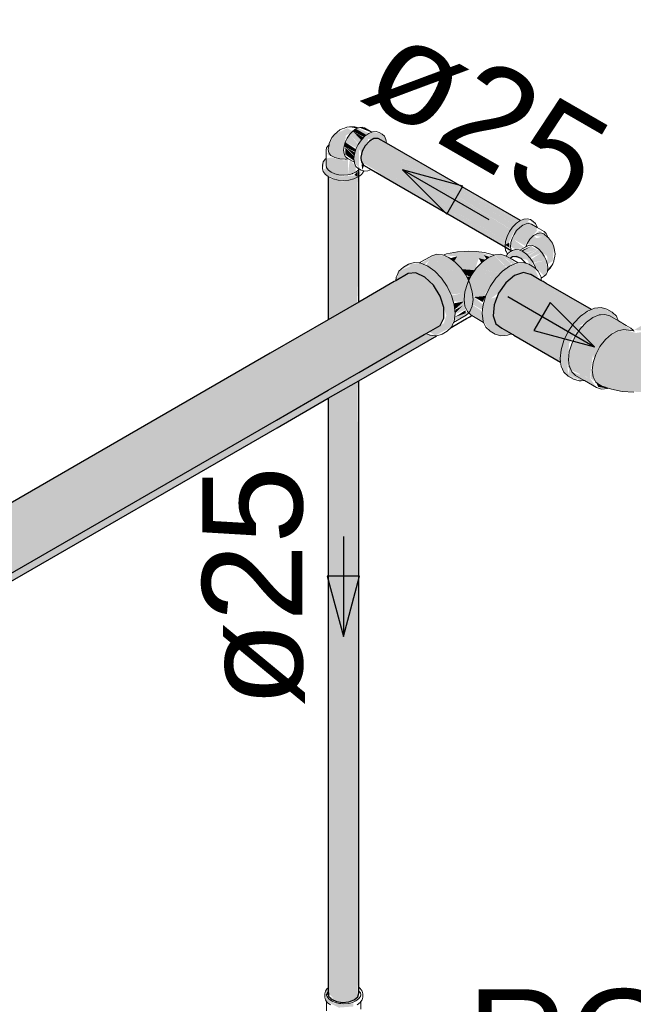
# Model space of a CAD drawing. Header units: millimetres. Extents: x 567 to 934, y -1 to 364.
# Tile 811 of 1056: x 775.92 to 777.14, y 133.55 to 135.51. Entities that reach past the tile are written whole.
import ezdxf

# ---------------------------------------------------------------- set-up
doc = ezdxf.new("R2010")
doc.units = ezdxf.units.MM
doc.header["$MEASUREMENT"] = 0
doc.linetypes.add('NULL', pattern=[0])
for name, color, linetype, lineweight in [('AF-Condutos', 140, 'Continuous', 25), ('AF-Conexões', 152, 'Continuous', 18), ('AF-Registro', 253, 'Continuous', 18), ('AF-Sentido conduto', 140, 'Continuous', 30), ('AF-Textos conduto', 7, 'Continuous', 9), ('Textos', 7, 'Continuous', 9)]:
    doc.layers.add(name, color=color, linetype=linetype, lineweight=lineweight)
doc.styles.add('Arial', font='arial.ttf')

msp = doc.modelspace()

# ---------------------------------------------------------------- hatches: boundary and pattern name
at = {"layer": 'AF-Condutos', "linetype": 'Continuous'}
for points in [[(776.6481, 135.2665), (776.9156, 135.1124), (776.6315, 135.2764), (776.6143, 135.2707), (776.6, 135.2505), (776.5982, 135.2292), (776.6364, 135.2067), (776.894, 135.0584), (776.6558, 135.2034), (776.8864, 135.0721), (776.8965, 135.094), (776.6504, 135.2481), (776.9041, 135.1034), (776.9042, 135.1035), (776.6489, 135.2602), (776.9113, 135.1096)], [(776.9153, 135.1126), (776.6481, 135.2665), (776.9105, 135.1103)], [(776.6489, 135.2602), (776.9035, 135.104), (776.9113, 135.1096)], [(776.6504, 135.2481), (776.8959, 135.0947), (776.9041, 135.1034)], [(776.591, 135.199), (776.5911, 135.21), (776.5841, 135.2039)], [(776.6175, 135.2143), (776.8985, 135.052), (776.6364, 135.2067)], [(776.5323, 134.9143), (776.5387, 134.918), (776.5387, 135.1951), (776.5329, 135.1995), (776.5323, 135.1832)], [(776.5918, 134.9974), (776.591, 135.199), (776.5609, 135.1902), (776.5387, 135.1969), (776.5387, 134.918), (776.59, 134.9476)], [(776.5928, 134.9975), (776.593, 135.1843), (776.5911, 135.199)], [(776.8851, 135.06), (776.8849, 135.0637), (776.6364, 135.2067)], [(776.8866, 135.0719), (776.6558, 135.2034), (776.8844, 135.0643)], [(776.8855, 135.0637), (776.894, 135.0584), (776.8931, 135.0682)], [(776.8781, 135.0226), (776.8165, 134.9808), (776.9038, 135.0319)], [(776.6916, 135.0063), (773.9192, 133.4056), (773.9309, 133.4067), (773.9482, 133.4009), (773.9655, 133.3866), (773.9798, 133.3663), (773.9887, 133.3435), (773.9905, 133.3221), (773.9832, 133.3021), (776.7556, 134.9028), (776.7629, 134.9176), (776.7629, 134.9384), (776.757, 134.9573), (776.7422, 134.9832), (776.7251, 134.9995), (776.7072, 135.0077)], [(776.9363, 135.0045), (776.9218, 135.0083), (776.9042, 135.0024), (776.8866, 134.9879), (776.872, 134.9673), (776.863, 134.9441), (777.0001, 134.8649), (777.0216, 134.9061), (777.0406, 134.9248), (776.9586, 134.9824), (777.052, 134.9324), (777.057, 134.9346)], [(777.0514, 134.9327), (776.9589, 134.9822), (777.0381, 134.9265)], [(776.8787, 134.8973), (776.996, 134.8296), (777.0001, 134.8649), (776.863, 134.9441), (776.8611, 134.9223), (776.8667, 134.9058)], [(776.7485, 134.8823), (776.7274, 134.8865), (776.6038, 134.8152), (776.7071, 134.8862), (776.5972, 134.8113), (775.3708, 134.1033), (775.3633, 134.1068), (774.8595, 133.814), (774.8591, 133.814), (775.3627, 134.107), (775.3624, 134.1072), (774.8586, 133.8141), (774.8583, 133.8142), (773.8396, 133.2221), (774.0037, 133.3167), (773.9723, 133.2954), (773.8406, 133.219), (773.837, 133.2012), (776.43, 134.6984)], [(776.5329, 133.5638), (776.5486, 133.5526), (776.5735, 133.5519), (776.5911, 133.562), (776.5911, 134.3006), (776.5904, 134.7909), (776.5329, 134.7577)], [(776.5911, 133.562), (776.592, 134.3024), (776.5917, 134.7917), (776.5905, 134.791), (776.5911, 134.3006)], [(776.5931, 133.5693), (776.5931, 134.3046), (776.5929, 134.7923), (776.5919, 134.7918), (776.592, 134.3024), (776.5911, 133.5858)], [(776.5329, 133.5638), (776.5328, 134.7577), (776.5323, 134.7574), (776.5322, 133.5711)]]:
    msp.add_hatch(color=151, dxfattribs=at).paths.add_polyline_path(points)
at = {"layer": 'AF-Conexões', "linetype": 'Continuous'}
for points in [[(776.5338, 135.2637), (776.5331, 135.2478), (776.5453, 135.2379), (776.5656, 135.2347), (776.5635, 135.2441), (776.5672, 135.2819), (776.5811, 135.2907), (776.5702, 135.2965), (776.5443, 135.2844)], [(776.5978, 135.2727), (776.5811, 135.2907), (776.5751, 135.2845), (776.5928, 135.2653)], [(776.6036, 135.279), (776.5874, 135.2954), (776.5811, 135.2907)], [(776.6019, 135.2787), (776.5811, 135.2907), (776.5978, 135.2728)], [(776.6472, 135.2741), (776.6396, 135.2849), (776.6205, 135.2895), (776.5982, 135.2732), (776.5874, 135.2545), (776.5842, 135.2286), (776.5933, 135.2171), (776.5933, 135.2511), (776.6112, 135.2773), (776.6117, 135.2752), (776.6451, 135.2686)], [(776.6133, 135.2864), (776.592, 135.2973), (776.5874, 135.2954)], [(776.6079, 135.2835), (776.5874, 135.2954), (776.6033, 135.2793)], [(776.6132, 135.2865), (776.5874, 135.2954), (776.6073, 135.2839)], [(776.6181, 135.2885), (776.6048, 135.2971), (776.5938, 135.2981)], [(776.5858, 135.2492), (776.5661, 135.2689), (776.5637, 135.2606)], [(776.5887, 135.2572), (776.5921, 135.2643), (776.5751, 135.2845), (776.5661, 135.2689)], [(776.5851, 135.2499), (776.5874, 135.2545), (776.5661, 135.2689)], [(776.6118, 135.2724), (776.6112, 135.2773), (776.5957, 135.2547), (776.5984, 135.2438)], [(776.5848, 135.2484), (776.5661, 135.2592), (776.5837, 135.2422)], [(776.5662, 135.2445), (776.5834, 135.2345), (776.584, 135.2404), (776.5661, 135.2584)], [(776.5208, 135.2232), (776.5264, 135.2043), (776.5517, 135.1931), (776.5733, 135.1931), (776.5919, 135.1994), (776.5985, 135.2111), (776.5833, 135.2023), (776.5517, 135.1999), (776.5322, 135.2086), (776.5223, 135.2169), (776.5264, 135.2352)], [(776.5277, 135.2361), (776.5264, 135.2111), (776.5517, 135.1999), (776.5715, 135.2038), (776.5715, 135.2332), (776.5625, 135.2325), (776.5379, 135.2384)], [(776.529, 135.2472), (776.5324, 135.2425), (776.5625, 135.2325)], [(776.5637, 135.2459), (776.5839, 135.2313), (776.5835, 135.2344)], [(776.5871, 135.209), (776.5871, 135.221), (776.575, 135.234), (776.5715, 135.2038)], [(776.5997, 135.2136), (776.6035, 135.2217), (776.5988, 135.2251)], [(776.9413, 135.1107), (776.9223, 135.1153), (776.8999, 135.099), (776.8891, 135.0803), (776.8852, 135.061), (776.8921, 135.0494), (776.8921, 135.067), (776.9058, 135.0956), (776.923, 135.1081), (776.9352, 135.1126), (776.949, 135.0999)], [(776.9492, 135.0983), (776.9281, 135.1119), (776.9058, 135.0956), (776.8992, 135.0765), (776.9247, 135.0619), (776.9286, 135.07), (776.946, 135.0883)], [(776.897, 135.0691), (776.95, 135.0916), (776.929, 135.106)], [(776.958, 135.0916), (776.9523, 135.0911), (776.9286, 135.07)], [(776.8959, 135.0604), (776.9064, 135.0544), (776.9237, 135.0584), (776.8992, 135.0766)], [(776.97, 135.0792), (776.9566, 135.0878), (776.9419, 135.0822), (776.9584, 135.0798), (776.9477, 135.0772), (776.9419, 135.0822), (776.929, 135.0662), (776.9382, 135.0633), (776.969, 135.0412), (776.9697, 135.0248), (776.9802, 135.0313), (776.9826, 135.0597)], [(776.8875, 135.0412), (776.9294, 135.034), (776.934, 135.0243), (776.9428, 135.0192), (776.9352, 135.0374), (776.9205, 135.0504), (776.9058, 135.0544)], [(776.9396, 135.0623), (776.9168, 135.052), (776.9197, 135.0508)], [(776.9371, 135.0608), (776.9199, 135.0509), (776.9247, 135.0474), (776.9492, 135.0539)], [(776.9523, 135.0549), (776.9264, 135.0467), (776.9305, 135.0424)], [(776.9314, 135.0414), (776.9583, 135.0486), (776.9523, 135.0549)], [(776.7153, 135.0276), (776.7486, 135.0451), (776.7386, 135.042)], [(776.7486, 135.0451), (776.7175, 135.0272), (776.724, 135.0244)], [(776.7729, 135.0386), (776.7486, 135.0451), (776.7335, 135.0324), (776.7275, 135.0229)], [(776.7285, 135.0232), (776.7363, 135.0175), (776.7729, 135.0386)], [(776.7379, 135.0163), (776.7854, 135.0295), (776.7729, 135.0386), (776.7363, 135.0175)], [(776.7898, 135.0499), (776.7634, 135.0427), (776.7896, 135.0408), (776.7837, 135.0313), (776.7985, 135.0151), (776.8248, 135.013), (776.8325, 135.0373), (776.8452, 135.0338), (776.8418, 135.0438), (776.8593, 135.0418), (776.8275, 135.0508)], [(776.7896, 135.0408), (776.7754, 135.0368), (776.7835, 135.0309)], [(776.863, 135.0434), (776.8519, 135.0386), (776.8276, 135.0171), (776.8753, 135.0066), (776.8884, 135.0175)], [(776.8438, 135.0342), (776.8325, 135.0373), (776.8374, 135.0281)], [(776.8537, 135.0399), (776.8418, 135.0438), (776.8474, 135.0367)], [(776.8761, 135.0451), (776.863, 135.0434), (776.8898, 135.0185), (776.8994, 135.0238)], [(776.8866, 135.0417), (776.8761, 135.0451), (776.9008, 135.0244), (776.9063, 135.0267)], [(776.9323, 135.0417), (776.9352, 135.0374), (776.9583, 135.0486)], [(776.9369, 135.0349), (776.9413, 135.0285), (776.9673, 135.0331), (776.9583, 135.0486)], [(776.9634, 135.001), (776.9697, 135.0101), (776.9673, 135.0331), (776.9439, 135.0278), (776.9452, 135.0203)], [(776.667, 134.9921), (776.6839, 135.0018), (776.7072, 135.0077), (776.7212, 135.0013), (776.7422, 134.9832), (776.7545, 134.9633), (776.7678, 134.9229), (776.7629, 134.9073), (776.7338, 134.8902), (776.7456, 134.8827), (776.7775, 134.8989), (776.7855, 134.9269), (776.7837, 134.9443), (776.7782, 134.9626), (776.7583, 134.9972), (776.7451, 135.0111), (776.731, 135.0214), (776.7168, 135.0274), (776.6924, 135.0252), (776.6733, 135.0112), (776.6933, 135.0227), (776.6969, 135.0218), (776.6733, 135.0112)], [(776.7397, 135.0168), (776.7481, 135.0079), (776.7854, 135.0295)], [(776.7494, 135.0066), (776.7971, 135.0171), (776.7854, 135.0295), (776.7481, 135.0079)], [(776.7515, 135.007), (776.7595, 134.9954), (776.7971, 135.0171)], [(776.8197, 134.9411), (776.8214, 134.9546), (776.8149, 134.9864), (776.7971, 135.0171), (776.7595, 134.9954), (776.7695, 134.9807), (776.7653, 134.9782), (776.8094, 134.9855), (776.7772, 134.9648), (776.8005, 134.9668), (776.7839, 134.9508), (776.7991, 134.9501), (776.7861, 134.9361), (776.8022, 134.9435), (776.7857, 134.9253)], [(776.8135, 135.0141), (776.7985, 135.0151), (776.806, 135.0041)], [(776.8207, 134.961), (776.8463, 134.962), (776.8475, 134.9646), (776.8185, 134.9814), (776.8595, 134.9782), (776.8304, 135.0138), (776.8652, 134.9954), (776.8752, 135.0064), (776.8276, 135.0171), (776.813, 134.9928), (776.8034, 134.9546), (776.8382, 134.9345), (776.8411, 134.9443)], [(776.8135, 135.0141), (776.8062, 135.0044), (776.8157, 134.9997), (776.8248, 135.013)], [(776.8304, 135.0138), (776.8562, 134.9822), (776.8652, 134.9953)], [(776.8974, 134.8865), (776.8702, 134.9033), (776.8611, 134.9223), (776.863, 134.9441), (776.8691, 134.9599), (776.8569, 134.9566), (776.9042, 135.0154), (776.9428, 135.0192), (776.9211, 135.0287), (776.8938, 135.0214), (776.8797, 135.0111), (776.8665, 134.9972), (776.8552, 134.9807), (776.8465, 134.9626), (776.8411, 134.9443), (776.8411, 134.9117), (776.8552, 134.8916), (776.8769, 134.8821)], [(776.9518, 134.9992), (776.9428, 135.0192), (776.9042, 135.0154), (776.8569, 134.9566), (776.8725, 134.968), (776.8826, 134.9823), (776.9024, 135.0009), (776.9218, 135.0083)], [(776.8081, 135.0005), (776.8124, 134.9916), (776.8162, 134.9996)], [(776.7703, 134.9791), (776.7772, 134.9648), (776.8096, 134.9855)], [(776.8168, 134.9824), (776.8452, 134.966), (776.8543, 134.9787)], [(776.8042, 134.9675), (776.7781, 134.963), (776.7822, 134.9494)], [(776.8124, 134.928), (776.8419, 134.9099), (776.8367, 134.9331), (776.8034, 134.9546), (776.805, 134.9411)], [(776.8228, 134.9598), (776.8403, 134.9497), (776.8461, 134.9617)], [(776.803, 134.9509), (776.7834, 134.947), (776.7847, 134.935)], [(776.8072, 134.9232), (776.8197, 134.9411), (776.8081, 134.9343), (776.8099, 134.9304), (776.7846, 134.9194), (776.7838, 134.9128)], [(776.8022, 134.9435), (776.7864, 134.9345), (776.7855, 134.9269)], [(777.1103, 134.9126), (777.0986, 134.9293), (777.0769, 134.9387), (777.0638, 134.9374), (777.0355, 134.9211), (777.0224, 134.9072), (777.0111, 134.8907), (777.0024, 134.8726), (776.997, 134.8543), (776.9951, 134.8369), (777.0024, 134.8096), (777.0111, 134.8016), (777.0328, 134.7921), (777.0128, 134.8036), (777.0096, 134.8158), (777.0128, 134.8666), (777.0328, 134.9012), (777.0601, 134.9184), (777.0873, 134.9327)], [(776.7846, 134.9194), (776.8067, 134.9274), (776.806, 134.9332)], [(777.0371, 134.7925), (777.0429, 134.7931), (777.0269, 134.8024), (777.0165, 134.8136), (777.0543, 134.797), (777.06, 134.842), (777.0777, 134.8727), (777.1023, 134.8907), (777.1223, 134.8944), (777.0843, 134.9249), (777.0943, 134.9218), (777.1128, 134.9092), (777.0873, 134.9327), (777.0601, 134.9184), (777.0358, 134.8969), (777.018, 134.8662), (777.0116, 134.8344), (777.0128, 134.8036)], [(777.1425, 134.8938), (777.1736, 134.8914), (777.1462, 134.8878), (777.1223, 134.8944), (777.1102, 134.8922), (777.0976, 134.8854), (777.0854, 134.8747), (777.0745, 134.8609), (777.0661, 134.8451), (777.0607, 134.8288), (777.0552, 134.7974), (777.0661, 134.7898), (777.0911, 134.7776), (777.1188, 134.7709), (777.1566, 134.77), (777.1904, 134.7768), (777.2112, 134.7852), (777.2182, 134.7915), (777.2241, 134.8133), (777.2278, 134.8099), (777.2112, 134.8564), (777.2229, 134.842), (777.2278, 134.8257), (777.2278, 134.7967), (777.2649, 134.8102), (777.2762, 134.8282), (777.2756, 134.8483), (777.2501, 134.9012), (777.2229, 134.9184), (777.1986, 134.9249), (777.1707, 134.9102)], [(777.0943, 134.9218), (777.0843, 134.9249), (777.1139, 134.9001), (777.1237, 134.8942), (777.1405, 134.892)], [(777.0406, 134.902), (777.0328, 134.9012), (777.0161, 134.868)], [(777.1112, 134.8923), (777.104, 134.891), (777.0777, 134.8727), (777.0607, 134.8432), (777.062, 134.8376), (777.0843, 134.8734)], [(777.0469, 134.7935), (777.018, 134.8102), (777.0258, 134.803)], [(777.0258, 134.803), (777.0677, 134.7788), (777.0551, 134.7967), (777.018, 134.8102), (777.0466, 134.7937)], [(777.0264, 134.8024), (777.0512, 134.8002), (777.0551, 134.812)], [(777.0894, 134.7769), (777.0661, 134.7898), (777.0712, 134.7801)]]:
    msp.add_hatch(color=161, dxfattribs=at).paths.add_polyline_path(points)
at = {"layer": 'AF-Registro', "linetype": 'Continuous'}
for points in [[(776.5322, 133.5804), (776.5265, 133.5737), (776.5536, 133.5503), (776.5911, 133.5585), (776.55, 133.5524), (776.5329, 133.5638)], [(776.5263, 133.568), (776.5289, 133.5528), (776.5533, 133.5407), (776.5821, 133.5429), (776.5821, 133.549), (776.5442, 133.549)], [(776.5627, 133.5509), (776.5329, 133.5638), (776.5487, 133.5525)]]:
    msp.add_hatch(color=254, dxfattribs=at).paths.add_polyline_path(points)

# ---------------------------------------------------------------- linework, layer by layer
at = {"layer": 'AF-Condutos'}
for p, q in [((776.6143, 135.2707), (776.6061, 135.2617)), ((776.6233, 135.2759), (776.6143, 135.2707)), ((776.6315, 135.2764), (776.6233, 135.2759)), ((776.6481, 135.2669), (776.6315, 135.2764)), ((776.6, 135.2505), (776.5972, 135.239)), ((776.6061, 135.2617), (776.6, 135.2505)), ((776.9156, 135.1124), (776.6481, 135.2669)), ((776.5972, 135.239), (776.5975, 135.2359)), ((776.5975, 135.2359), (776.5982, 135.2292)), ((776.5982, 135.2292), (776.6027, 135.2228)), ((776.5931, 135.1843), (776.5931, 135.2173)), ((776.6027, 135.2228), (776.6175, 135.2143)), ((776.6175, 135.2143), (776.6554, 135.1924)), ((776.5322, 135.2), (776.5322, 135.1832)), ((776.6554, 135.1924), (776.8985, 135.052)), ((776.5322, 135.1832), (776.5322, 135.0875)), ((776.5931, 135.1253), (776.5931, 135.1843)), ((776.5931, 135.0597), (776.5931, 135.1253)), ((776.5322, 135.0875), (776.5322, 135.007)), ((776.5931, 135.0125), (776.5931, 135.0597)), ((776.8976, 135.0385), (776.8949, 135.037)), ((776.9001, 135.04), (776.8976, 135.0385)), ((776.9079, 135.0407), (776.9001, 135.04)), ((776.9141, 135.0379), (776.9079, 135.0407)), ((776.9169, 135.0366), (776.9141, 135.0379)), ((776.9208, 135.0329), (776.9169, 135.0366)), ((776.9232, 135.0306), (776.9208, 135.0329)), ((776.5931, 134.9975), (776.5931, 135.0125)), ((776.9248, 135.0291), (776.9232, 135.0306)), ((776.9255, 135.0284), (776.9248, 135.0291)), ((776.9263, 135.0271), (776.9255, 135.0284)), ((776.5322, 135.007), (776.5322, 134.9921)), ((776.5931, 134.9494), (776.5931, 134.9975)), ((776.6916, 135.0063), (776.667, 134.9921)), ((776.7072, 135.0077), (776.6916, 135.0063)), ((776.7251, 134.9995), (776.7072, 135.0077)), ((776.7422, 134.9832), (776.7251, 134.9995)), ((776.9042, 135.0024), (776.8866, 134.9879)), ((776.9218, 135.0083), (776.9042, 135.0024)), ((776.9358, 135.0046), (776.9218, 135.0083)), ((776.9363, 135.0045), (776.9358, 135.0046)), ((776.9364, 135.0045), (776.9363, 135.0045)), ((776.9528, 134.9949), (776.9364, 135.0045)), ((776.9553, 134.9935), (776.9528, 134.9949)), ((776.9577, 134.9921), (776.9553, 134.9935)), ((776.5322, 134.9921), (776.5322, 134.9143)), ((776.6639, 134.9903), (776.5931, 134.9494)), ((776.667, 134.9921), (776.6639, 134.9903)), ((776.7556, 134.9616), (776.7422, 134.9832)), ((776.8866, 134.9879), (776.872, 134.9673)), ((776.9608, 134.9903), (776.9577, 134.9921)), ((776.9669, 134.9868), (776.9608, 134.9903)), ((777.0573, 134.9347), (776.9669, 134.9868)), ((776.757, 134.9573), (776.7556, 134.9616)), ((776.7629, 134.9384), (776.757, 134.9573)), ((776.872, 134.9673), (776.8651, 134.9495)), ((776.5931, 134.9494), (776.5322, 134.9143)), ((776.7629, 134.9176), (776.7629, 134.9384)), ((776.863, 134.9441), (776.8611, 134.9223)), ((776.8651, 134.9495), (776.863, 134.9441)), ((776.5322, 134.9143), (776.4165, 134.8475)), ((776.7556, 134.9028), (776.7629, 134.9176)), ((776.7806, 134.9007), (776.808, 134.9166)), ((776.808, 134.9166), (776.8144, 134.9203)), ((776.8144, 134.9203), (776.8183, 134.9225)), ((776.8183, 134.9225), (776.8186, 134.9227)), ((776.8611, 134.9223), (776.8667, 134.9058)), ((776.7274, 134.8865), (776.7556, 134.9028)), ((776.7775, 134.8989), (776.7806, 134.9007)), ((776.8667, 134.9058), (776.8787, 134.8973)), ((776.8787, 134.8973), (776.8974, 134.8865)), ((776.5931, 134.809), (776.7239, 134.8845)), ((776.5931, 134.7925), (776.7489, 134.8824)), ((776.7239, 134.8845), (776.7274, 134.8865)), ((776.8974, 134.8865), (776.8989, 134.8856)), ((776.8989, 134.8856), (776.9009, 134.8845)), ((776.9009, 134.8845), (776.9028, 134.8834)), ((776.9028, 134.8834), (776.996, 134.8296)), ((776.4165, 134.8475), (775.7431, 134.4587)), ((776.5322, 134.7738), (776.5931, 134.809)), ((776.5322, 134.7574), (776.5931, 134.7925)), ((776.5931, 134.5751), (776.5931, 134.7925)), ((776.4286, 134.714), (776.5322, 134.7738)), ((776.43, 134.6984), (776.5322, 134.7574)), ((776.5322, 134.7574), (776.5322, 134.4525)), ((775.8252, 134.3656), (776.4286, 134.714)), ((775.8348, 134.3547), (776.43, 134.6984)), ((776.5931, 134.3046), (776.5931, 134.5751)), ((776.5322, 134.4525), (776.5322, 134.182)), ((776.5931, 133.5831), (776.5931, 134.3046)), ((776.5322, 134.182), (776.5322, 133.5711)), ((776.5931, 133.5812), (776.5931, 133.5831)), ((776.5931, 133.5747), (776.5931, 133.5812)), ((776.5322, 133.5711), (776.5323, 133.5702)), ((776.5323, 133.5702), (776.5329, 133.5638)), ((776.5329, 133.5638), (776.5387, 133.5572)), ((776.5387, 133.5572), (776.5486, 133.5526)), ((776.5841, 133.5559), (776.5911, 133.562)), ((776.5911, 133.562), (776.5931, 133.5693)), ((776.5931, 133.5746), (776.5931, 133.5747)), ((776.5931, 133.5714), (776.5931, 133.5746)), ((776.5931, 133.5693), (776.5931, 133.5714)), ((776.5486, 133.5526), (776.5609, 133.5507)), ((776.5609, 133.5507), (776.5735, 133.5519)), ((776.5735, 133.5519), (776.5841, 133.5559))]:
    msp.add_line(p, q, dxfattribs=at)
at = {"layer": 'AF-Conexões'}
for p, q in [((776.5553, 135.2937), (776.5443, 135.2844)), ((776.56, 135.2953), (776.5553, 135.2937)), ((776.5648, 135.2968), (776.56, 135.2953)), ((776.5692, 135.2988), (776.5648, 135.2968)), ((776.5747, 135.2994), (776.5692, 135.2988)), ((776.5852, 135.2991), (776.5747, 135.2994)), ((776.5811, 135.2907), (776.5751, 135.2845)), ((776.5796, 135.2988), (776.5921, 135.2973)), ((776.5879, 135.2977), (776.5796, 135.2988)), ((776.5874, 135.2954), (776.5811, 135.2907)), ((776.5923, 135.2975), (776.5852, 135.2991)), ((776.592, 135.2973), (776.5874, 135.2954)), ((776.592, 135.2973), (776.5879, 135.2977)), ((776.5921, 135.2973), (776.592, 135.2973)), ((776.5923, 135.2975), (776.5921, 135.2973)), ((776.5938, 135.2981), (776.5923, 135.2975)), ((776.5997, 135.2987), (776.5938, 135.2981)), ((776.6048, 135.2971), (776.5997, 135.2987)), ((776.619, 135.2889), (776.6048, 135.2971)), ((776.619, 135.2889), (776.6129, 135.2863)), ((776.6205, 135.2895), (776.619, 135.2889)), ((776.6276, 135.2902), (776.6205, 135.2895)), ((776.6337, 135.2883), (776.6276, 135.2902)), ((776.6396, 135.2849), (776.6337, 135.2883)), ((776.5395, 135.2781), (776.5342, 135.266)), ((776.5443, 135.2844), (776.5395, 135.2781)), ((776.5661, 135.2689), (776.5637, 135.2606)), ((776.57, 135.277), (776.5661, 135.2689)), ((776.5751, 135.2845), (776.57, 135.277)), ((776.5982, 135.2732), (776.5921, 135.2643)), ((776.6053, 135.2807), (776.5982, 135.2732)), ((776.6129, 135.2863), (776.6053, 135.2807)), ((776.6443, 135.2806), (776.6396, 135.2849)), ((776.6472, 135.2741), (776.6443, 135.2806)), ((776.6481, 135.2669), (776.6472, 135.2741)), ((776.5289, 135.2578), (776.5277, 135.2526)), ((776.5277, 135.2526), (776.5277, 135.2361)), ((776.5324, 135.2626), (776.5289, 135.2578)), ((776.5338, 135.2637), (776.5321, 135.254)), ((776.5321, 135.254), (776.5331, 135.2478)), ((776.5338, 135.2637), (776.5324, 135.2626)), ((776.5341, 135.2651), (776.5338, 135.2637)), ((776.5342, 135.266), (776.5341, 135.2651)), ((776.5637, 135.2606), (776.5628, 135.2528)), ((776.5628, 135.2528), (776.5637, 135.2459)), ((776.5874, 135.2545), (776.5844, 135.2446)), ((776.5921, 135.2643), (776.5874, 135.2545)), ((776.5223, 135.2294), (776.5208, 135.2232)), ((776.5264, 135.2352), (776.5223, 135.2294)), ((776.5277, 135.2361), (776.5264, 135.2352)), ((776.5277, 135.2361), (776.5277, 135.2232)), ((776.5331, 135.2478), (776.5376, 135.2423)), ((776.5376, 135.2423), (776.5453, 135.2379)), ((776.5453, 135.2379), (776.555, 135.2353)), ((776.555, 135.2353), (776.5656, 135.2347)), ((776.5637, 135.2459), (776.5661, 135.2405)), ((776.5656, 135.2347), (776.5685, 135.2351)), ((776.5661, 135.2405), (776.57, 135.2368)), ((776.5685, 135.2351), (776.5721, 135.2356)), ((776.57, 135.2368), (776.5721, 135.2356)), ((776.5721, 135.2356), (776.5842, 135.2286)), ((776.5844, 135.2446), (776.5834, 135.2353)), ((776.5834, 135.2353), (776.5842, 135.2286)), ((776.5842, 135.2286), (776.5844, 135.227)), ((776.5208, 135.2232), (776.5208, 135.2164)), ((776.5208, 135.2164), (776.5223, 135.2101)), ((776.5223, 135.2101), (776.5264, 135.2043)), ((776.5277, 135.2232), (776.5289, 135.218)), ((776.5289, 135.218), (776.5322, 135.2133)), ((776.5322, 135.2133), (776.5324, 135.2131)), ((776.5324, 135.2131), (776.5379, 135.209)), ((776.5379, 135.209), (776.5451, 135.2058)), ((776.5815, 135.2065), (776.5867, 135.2088)), ((776.5844, 135.227), (776.5874, 135.2205)), ((776.5867, 135.2088), (776.5871, 135.209)), ((776.5871, 135.209), (776.5912, 135.2121)), ((776.5874, 135.2205), (776.5921, 135.2162)), ((776.5912, 135.2121), (776.5926, 135.2131)), ((776.5921, 135.2162), (776.5931, 135.2156)), ((776.5926, 135.2131), (776.5931, 135.2138)), ((776.5931, 135.2156), (776.594, 135.2151)), ((776.5931, 135.2138), (776.5937, 135.2147)), ((776.5937, 135.2147), (776.5938, 135.2148)), ((776.5938, 135.2148), (776.594, 135.2151)), ((776.594, 135.2151), (776.5947, 135.2147)), ((776.5947, 135.2147), (776.598, 135.2128)), ((776.598, 135.2128), (776.603, 135.2113)), ((776.6005, 135.2071), (776.6027, 135.2101)), ((776.6027, 135.2101), (776.6029, 135.2108)), ((776.6029, 135.2108), (776.603, 135.2113)), ((776.603, 135.2113), (776.6034, 135.2111)), ((776.6034, 135.2111), (776.6041, 135.2109)), ((776.6041, 135.2208), (776.6041, 135.222)), ((776.6041, 135.2109), (776.6112, 135.2116)), ((776.6041, 135.2109), (776.6041, 135.2109)), ((776.6112, 135.2116), (776.6175, 135.2143)), ((776.5264, 135.2043), (776.5322, 135.2)), ((776.5322, 135.2), (776.533, 135.1994)), ((776.533, 135.1994), (776.5417, 135.1955)), ((776.5417, 135.1955), (776.5517, 135.1931)), ((776.5451, 135.2058), (776.5535, 135.2038)), ((776.5517, 135.1931), (776.5625, 135.1923)), ((776.5535, 135.2038), (776.5625, 135.2031)), ((776.5625, 135.2031), (776.5715, 135.2038)), ((776.5625, 135.1923), (776.5733, 135.1931)), ((776.5715, 135.2038), (776.5799, 135.2058)), ((776.5733, 135.1931), (776.5833, 135.1955)), ((776.5799, 135.2058), (776.5803, 135.206)), ((776.5803, 135.206), (776.5815, 135.2065)), ((776.5833, 135.1955), (776.5919, 135.1994)), ((776.5919, 135.1994), (776.5931, 135.2002)), ((776.5931, 135.2002), (776.5985, 135.2043)), ((776.5985, 135.2043), (776.6005, 135.2071)), ((776.9146, 135.112), (776.907, 135.1065)), ((776.9156, 135.1124), (776.9146, 135.112)), ((776.9223, 135.1153), (776.9156, 135.1124)), ((776.9294, 135.116), (776.9223, 135.1153)), ((776.9355, 135.1141), (776.9294, 135.116)), ((776.9413, 135.1107), (776.9355, 135.1141)), ((776.946, 135.1064), (776.9413, 135.1107)), ((776.8999, 135.099), (776.8938, 135.0901)), ((776.907, 135.1065), (776.8999, 135.099)), ((776.9082, 135.0921), (776.9031, 135.0847)), ((776.9142, 135.0984), (776.9082, 135.0921)), ((776.9205, 135.103), (776.9142, 135.0984)), ((776.9269, 135.1058), (776.9205, 135.103)), ((776.9271, 135.1058), (776.9269, 135.1058)), ((776.9328, 135.1063), (776.9271, 135.1058)), ((776.9379, 135.1048), (776.9328, 135.1063)), ((776.9492, 135.0983), (776.9379, 135.1048)), ((776.949, 135.0999), (776.946, 135.1064)), ((776.9492, 135.0983), (776.949, 135.0999)), ((776.9634, 135.0901), (776.9492, 135.0983)), ((776.8891, 135.0803), (776.8862, 135.0704)), ((776.8938, 135.0901), (776.8891, 135.0803)), ((776.8992, 135.0766), (776.8968, 135.0683)), ((776.9031, 135.0847), (776.8992, 135.0766)), ((776.9348, 135.0751), (776.929, 135.0662)), ((776.9419, 135.0822), (776.9348, 135.0751)), ((776.9495, 135.0866), (776.9419, 135.0822)), ((776.9566, 135.0878), (776.9495, 135.0866)), ((776.9624, 135.0856), (776.9566, 135.0878)), ((776.97, 135.0792), (776.9624, 135.0856)), ((776.9673, 135.0864), (776.9634, 135.0901)), ((776.9697, 135.081), (776.9673, 135.0864)), ((776.97, 135.0792), (776.9697, 135.081)), ((776.971, 135.0783), (776.97, 135.0792)), ((776.9717, 135.0777), (776.971, 135.0783)), ((776.9795, 135.0671), (776.9717, 135.0777)), ((776.8862, 135.0704), (776.8852, 135.061)), ((776.8852, 135.061), (776.8854, 135.0596)), ((776.8854, 135.0596), (776.8862, 135.0528)), ((776.8862, 135.0528), (776.8876, 135.0497)), ((776.896, 135.0609), (776.8959, 135.0604)), ((776.8959, 135.0604), (776.8966, 135.0553)), ((776.8966, 135.0665), (776.896, 135.0609)), ((776.8967, 135.0678), (776.8966, 135.0665)), ((776.8966, 135.0553), (776.8968, 135.0536)), ((776.8968, 135.0683), (776.8967, 135.0678)), ((776.8968, 135.0536), (776.8971, 135.0529)), ((776.8971, 135.0529), (776.8975, 135.0518)), ((776.8975, 135.0518), (776.8976, 135.0517)), ((776.8976, 135.0517), (776.8978, 135.0514)), ((776.8997, 135.0525), (776.8978, 135.0514)), ((776.9058, 135.0544), (776.8997, 135.0525)), ((776.9129, 135.0537), (776.9058, 135.0544)), ((776.9144, 135.0531), (776.9129, 135.0537)), ((776.9265, 135.0601), (776.9144, 135.0531)), ((776.9205, 135.0504), (776.9144, 135.0531)), ((776.9279, 135.0634), (776.9265, 135.0601)), ((776.9286, 135.0613), (776.9265, 135.0601)), ((776.929, 135.0662), (776.9279, 135.0634)), ((776.9337, 135.0628), (776.9286, 135.0613)), ((776.9396, 135.0623), (776.9337, 135.0628)), ((776.946, 135.0595), (776.9396, 135.0623)), ((776.9523, 135.0549), (776.946, 135.0595)), ((776.9583, 135.0486), (776.9523, 135.0549)), ((776.9826, 135.0597), (776.9795, 135.0671)), ((776.9852, 135.0455), (776.9826, 135.0597)), ((776.7386, 135.042), (776.7138, 135.0277)), ((776.7486, 135.0451), (776.7386, 135.042)), ((776.7603, 135.044), (776.7486, 135.0451)), ((776.762, 135.0432), (776.7603, 135.044)), ((776.7632, 135.0437), (776.762, 135.0432)), ((776.7729, 135.0386), (776.762, 135.0432)), ((776.7682, 135.0456), (776.7632, 135.0437)), ((776.7898, 135.0499), (776.7682, 135.0456)), ((776.7854, 135.0295), (776.7729, 135.0386)), ((776.8048, 135.0508), (776.7898, 135.0499)), ((776.8129, 135.0513), (776.8048, 135.0508)), ((776.8275, 135.0508), (776.8129, 135.0513)), ((776.8437, 135.0483), (776.8275, 135.0508)), ((776.8472, 135.0353), (776.8393, 135.0295)), ((776.8613, 135.0441), (776.8437, 135.0483)), ((776.8519, 135.0386), (776.8472, 135.0353)), ((776.863, 135.0434), (776.8519, 135.0386)), ((776.8621, 135.0437), (776.8613, 135.0441)), ((776.863, 135.0434), (776.8621, 135.0437)), ((776.8644, 135.044), (776.863, 135.0434)), ((776.8761, 135.0451), (776.8644, 135.044)), ((776.8862, 135.042), (776.8761, 135.0451)), ((776.8911, 135.0392), (776.8862, 135.042)), ((776.8877, 135.0416), (776.8875, 135.0412)), ((776.8876, 135.0497), (776.8891, 135.0463)), ((776.8891, 135.0447), (776.8877, 135.0416)), ((776.8891, 135.0463), (776.8896, 135.0459)), ((776.8896, 135.0452), (776.8891, 135.0448)), ((776.8891, 135.0448), (776.8891, 135.0447)), ((776.8896, 135.0459), (776.89, 135.0455)), ((776.89, 135.0455), (776.8896, 135.0452)), ((776.8938, 135.0491), (776.89, 135.0455)), ((776.8949, 135.037), (776.8911, 135.0392)), ((776.8971, 135.051), (776.8938, 135.0491)), ((776.9109, 135.0277), (776.8949, 135.037)), ((776.8978, 135.0514), (776.8971, 135.051)), ((776.8977, 135.0398), (776.8987, 135.0392)), ((776.9281, 135.0449), (776.9205, 135.0504)), ((776.9352, 135.0374), (776.9281, 135.0449)), ((776.9413, 135.0285), (776.9352, 135.0374)), ((776.9634, 135.0412), (776.9583, 135.0486)), ((776.9673, 135.0331), (776.9634, 135.0412)), ((776.9697, 135.0248), (776.9673, 135.0331)), ((776.9827, 135.031), (776.9832, 135.0359)), ((776.9832, 135.0359), (776.9842, 135.0407)), ((776.9842, 135.0407), (776.9852, 135.0455)), ((776.682, 135.0192), (776.6733, 135.0112)), ((776.6924, 135.0252), (776.682, 135.0192)), ((776.7037, 135.0287), (776.6924, 135.0252)), ((776.7138, 135.0277), (776.7037, 135.0287)), ((776.7168, 135.0274), (776.7138, 135.0277)), ((776.731, 135.0214), (776.7168, 135.0274)), ((776.7451, 135.0111), (776.731, 135.0214)), ((776.7971, 135.0171), (776.7854, 135.0295)), ((776.8072, 135.0024), (776.7971, 135.0171)), ((776.8276, 135.0171), (776.8176, 135.0024)), ((776.8393, 135.0295), (776.8276, 135.0171)), ((776.8938, 135.0214), (776.8797, 135.0111)), ((776.9079, 135.0274), (776.8938, 135.0214)), ((776.9109, 135.0277), (776.9079, 135.0274)), ((776.9211, 135.0287), (776.9109, 135.0277)), ((776.9263, 135.0271), (776.9211, 135.0287)), ((776.9324, 135.0252), (776.9263, 135.0271)), ((776.9428, 135.0192), (776.9324, 135.0252)), ((776.946, 135.0187), (776.9413, 135.0285)), ((776.9471, 135.0153), (776.9428, 135.0192)), ((776.9471, 135.0153), (776.946, 135.0187)), ((776.9514, 135.0112), (776.9471, 135.0153)), ((776.9706, 135.0169), (776.9697, 135.0248)), ((776.9699, 135.0117), (776.9749, 135.017)), ((776.9775, 135.022), (776.97, 135.0119)), ((776.97, 135.012), (776.9706, 135.0169)), ((776.97, 135.012), (776.9724, 135.0153)), ((776.9724, 135.0153), (776.9775, 135.022)), ((776.9749, 135.017), (776.9804, 135.026)), ((776.9804, 135.026), (776.9827, 135.031)), ((776.6679, 134.9992), (776.667, 134.9921)), ((776.6703, 135.0044), (776.6679, 134.9992)), ((776.6733, 135.0112), (776.6703, 135.0044)), ((776.7583, 134.9972), (776.7451, 135.0111)), ((776.7695, 134.9807), (776.7583, 134.9972)), ((776.8118, 134.9928), (776.8072, 135.0024)), ((776.8124, 134.9916), (776.8118, 134.9928)), ((776.813, 134.9928), (776.8124, 134.9916)), ((776.8176, 135.0024), (776.813, 134.9928)), ((776.8665, 134.9972), (776.8552, 134.9807)), ((776.8797, 135.0111), (776.8665, 134.9972)), ((776.9569, 134.9992), (776.9514, 135.0112)), ((776.9569, 134.9991), (776.9569, 134.9992)), ((776.9571, 134.9974), (776.9569, 134.9991)), ((776.9571, 134.9974), (776.959, 134.9985)), ((776.9573, 134.9954), (776.9571, 134.9974)), ((776.9577, 134.9921), (776.9573, 134.9954)), ((776.959, 134.9985), (776.9634, 135.001)), ((776.9634, 135.001), (776.9673, 135.0046)), ((776.9673, 135.0046), (776.9697, 135.0101)), ((776.9697, 135.0101), (776.9699, 135.0117)), ((776.9699, 135.0117), (776.97, 135.0119)), ((776.97, 135.0119), (776.97, 135.012)), ((776.7756, 134.9681), (776.7695, 134.9807)), ((776.8099, 134.9864), (776.805, 134.9701)), ((776.8109, 134.9884), (776.8099, 134.9864)), ((776.8124, 134.9916), (776.8109, 134.9884)), ((776.8132, 134.9898), (776.8124, 134.9916)), ((776.8149, 134.9864), (776.8132, 134.9898)), ((776.8197, 134.9701), (776.8149, 134.9864)), ((776.8552, 134.9807), (776.8465, 134.9626)), ((776.7782, 134.9626), (776.7756, 134.9681)), ((776.7837, 134.9443), (776.7782, 134.9626)), ((776.805, 134.9701), (776.8034, 134.9546)), ((776.8034, 134.9546), (776.805, 134.9411)), ((776.8214, 134.9546), (776.8197, 134.9701)), ((776.8197, 134.9411), (776.8214, 134.9546)), ((776.8465, 134.9626), (776.8411, 134.9443)), ((776.7855, 134.9269), (776.7837, 134.9443)), ((776.805, 134.9411), (776.8099, 134.9304)), ((776.8149, 134.9304), (776.8197, 134.9411)), ((776.8401, 134.9351), (776.8392, 134.9269)), ((776.8411, 134.9443), (776.8401, 134.9351)), ((777.0573, 134.9347), (777.0497, 134.9314)), ((777.0638, 134.9374), (777.0573, 134.9347)), ((777.0769, 134.9387), (777.0638, 134.9374)), ((777.0882, 134.9352), (777.0769, 134.9387)), ((777.0986, 134.9293), (777.0882, 134.9352)), ((776.7824, 134.9089), (776.8072, 134.9232)), ((776.7837, 134.9117), (776.7855, 134.9269)), ((776.8072, 134.9232), (776.8112, 134.9269)), ((776.8099, 134.9304), (776.8124, 134.928)), ((776.8112, 134.9269), (776.8114, 134.9271)), ((776.8114, 134.9271), (776.8124, 134.928)), ((776.8124, 134.928), (776.8149, 134.9304)), ((776.8124, 134.928), (776.8134, 134.9271)), ((776.8134, 134.9271), (776.8176, 134.9232)), ((776.8176, 134.9232), (776.8186, 134.9227)), ((776.8186, 134.9227), (776.8423, 134.9089)), ((776.8392, 134.9269), (776.8411, 134.9117)), ((777.0355, 134.9211), (777.0224, 134.9072)), ((777.0497, 134.9314), (777.0355, 134.9211)), ((777.0601, 134.9184), (777.0475, 134.9093)), ((777.0726, 134.9238), (777.0601, 134.9184)), ((777.0756, 134.9241), (777.0726, 134.9238)), ((777.0843, 134.9249), (777.0756, 134.9241)), ((777.0943, 134.9218), (777.0843, 134.9249)), ((777.1115, 134.9119), (777.0943, 134.9218)), ((777.1073, 134.9212), (777.0986, 134.9293)), ((777.1091, 134.9173), (777.1073, 134.9212)), ((777.1115, 134.9119), (777.1091, 134.9173)), ((776.7695, 134.8916), (776.7775, 134.8989)), ((776.7775, 134.8989), (776.7782, 134.8996)), ((776.7782, 134.8996), (776.7824, 134.9089)), ((776.7824, 134.9089), (776.7837, 134.9117)), ((776.8411, 134.9117), (776.8423, 134.9089)), ((776.8423, 134.9089), (776.8465, 134.8996)), ((776.8465, 134.8996), (776.8552, 134.8916)), ((777.0224, 134.9072), (777.0111, 134.8907)), ((777.0358, 134.8969), (777.0258, 134.8822)), ((777.0475, 134.9093), (777.0358, 134.8969)), ((777.1223, 134.8944), (777.1102, 134.8922)), ((777.1269, 134.903), (777.1115, 134.9119)), ((777.1405, 134.892), (777.1223, 134.8944)), ((777.1363, 134.8976), (777.1269, 134.903)), ((777.1415, 134.8928), (777.1363, 134.8976)), ((776.7274, 134.8865), (776.7347, 134.8834)), ((776.7347, 134.8834), (776.7455, 134.8823)), ((776.7455, 134.8823), (776.7479, 134.8821)), ((776.7479, 134.8821), (776.7489, 134.8824)), ((776.7489, 134.8824), (776.7592, 134.8856)), ((776.7592, 134.8856), (776.7695, 134.8916)), ((776.8552, 134.8916), (776.8656, 134.8856)), ((776.8656, 134.8856), (776.8769, 134.8821)), ((776.8769, 134.8821), (776.8901, 134.8834)), ((776.8901, 134.8834), (776.8952, 134.8856)), ((776.8952, 134.8856), (776.8974, 134.8865)), ((777.0111, 134.8907), (777.0024, 134.8726)), ((777.0258, 134.8822), (777.018, 134.8662)), ((777.0854, 134.8747), (777.0745, 134.8609)), ((777.0976, 134.8854), (777.0854, 134.8747)), ((777.1102, 134.8922), (777.0976, 134.8854)), ((777.1425, 134.8917), (777.1405, 134.892)), ((777.0024, 134.8726), (776.997, 134.8543)), ((777.018, 134.8662), (777.0132, 134.8499)), ((777.0745, 134.8609), (777.0661, 134.8451)), ((776.997, 134.8543), (776.9951, 134.8369)), ((776.9951, 134.8369), (776.996, 134.8296)), ((777.0132, 134.8499), (777.0116, 134.8344)), ((777.0661, 134.8451), (777.0607, 134.8288)), ((776.996, 134.8296), (776.997, 134.8217)), ((776.997, 134.8217), (777.0024, 134.8096)), ((777.0116, 134.8344), (777.0132, 134.8209)), ((777.0132, 134.8209), (777.014, 134.8192)), ((777.014, 134.8192), (777.018, 134.8102)), ((777.0607, 134.8288), (777.0588, 134.8133)), ((777.0024, 134.8096), (777.0111, 134.8016)), ((777.0111, 134.8016), (777.0215, 134.7956)), ((777.018, 134.8102), (777.0258, 134.803)), ((777.0258, 134.803), (777.0429, 134.7931)), ((777.0588, 134.8133), (777.0607, 134.7999)), ((777.0607, 134.7999), (777.0661, 134.7898)), ((777.0215, 134.7956), (777.0328, 134.7921)), ((777.0328, 134.7921), (777.0371, 134.7925)), ((777.0371, 134.7925), (777.0429, 134.7931)), ((777.0429, 134.7931), (777.0439, 134.7926)), ((777.0439, 134.7926), (777.0677, 134.7788)), ((777.0661, 134.7898), (777.0745, 134.7839)), ((777.0677, 134.7788), (777.0777, 134.7757)), ((777.0745, 134.7839), (777.0911, 134.7776)), ((777.0777, 134.7757), (777.0894, 134.7769)), ((777.0894, 134.7769), (777.0911, 134.7776)), ((777.0911, 134.7776), (777.0973, 134.7753)), ((777.0973, 134.7753), (777.1188, 134.7709)), ((777.1188, 134.7709), (777.142, 134.7695))]:
    msp.add_line(p, q, dxfattribs=at)
at = {"layer": 'AF-Registro'}
for p, q in [((776.5289, 133.577), (776.5265, 133.5737)), ((776.5303, 133.5789), (776.5289, 133.577)), ((776.5315, 133.5798), (776.5303, 133.5789)), ((776.5322, 133.5804), (776.5315, 133.5798)), ((776.5958, 133.5791), (776.5931, 133.5812)), ((776.596, 133.5789), (776.5958, 133.5791)), ((776.5998, 133.5737), (776.596, 133.5789)), ((776.5265, 133.5737), (776.5252, 133.568)), ((776.5252, 133.568), (776.5252, 133.5618)), ((776.5252, 133.5618), (776.5265, 133.5562)), ((776.5292, 133.5665), (776.5289, 133.568)), ((776.5289, 133.568), (776.5289, 133.565)), ((776.53, 133.5701), (776.5292, 133.5665)), ((776.5296, 133.5649), (776.5292, 133.5665)), ((776.53, 133.5629), (776.5296, 133.5649)), ((776.5311, 133.5716), (776.53, 133.5701)), ((776.53, 133.567), (776.5322, 133.5701)), ((776.5334, 133.5581), (776.53, 133.5629)), ((776.5321, 133.573), (776.5311, 133.5716)), ((776.5322, 133.5732), (776.5321, 133.573)), ((776.5389, 133.554), (776.5334, 133.5581)), ((776.5928, 133.5581), (776.5874, 133.554)), ((776.5963, 133.5629), (776.5928, 133.5581)), ((776.5941, 133.5731), (776.5931, 133.5746)), ((776.5963, 133.5701), (776.5941, 133.5731)), ((776.5971, 133.5665), (776.5963, 133.5701)), ((776.5967, 133.5649), (776.5963, 133.5629)), ((776.5971, 133.5665), (776.5967, 133.5649)), ((776.5974, 133.568), (776.5971, 133.5665)), ((776.5974, 133.565), (776.5974, 133.568)), ((776.6011, 133.568), (776.5998, 133.5737)), ((776.5998, 133.5562), (776.6011, 133.5618)), ((776.6011, 133.5618), (776.6011, 133.568)), ((776.5265, 133.5562), (776.5289, 133.5528)), ((776.5289, 133.5528), (776.5303, 133.5509)), ((776.5289, 133.5528), (776.5289, 133.5344)), ((776.5303, 133.5509), (776.5363, 133.5463)), ((776.546, 133.5508), (776.5389, 133.554)), ((776.5543, 133.5489), (776.546, 133.5508)), ((776.5574, 133.5486), (776.5543, 133.5489)), ((776.5631, 133.5482), (776.5574, 133.5486)), ((776.572, 133.5489), (776.5631, 133.5482)), ((776.5762, 133.5498), (776.572, 133.5489)), ((776.5803, 133.5508), (776.5762, 133.5498)), ((776.5874, 133.554), (776.5803, 133.5508)), ((776.59, 133.5463), (776.596, 133.5509)), ((776.596, 133.5509), (776.5974, 133.5528)), ((776.5974, 133.5528), (776.5998, 133.5562)), ((776.5974, 133.5376), (776.5974, 133.5528))]:
    msp.add_line(p, q, dxfattribs=at)
at = {"layer": 'AF-Sentido conduto'}
for p, q in [((776.6801, 135.2135), (776.7685, 135.1251)), ((776.8008, 135.1811), (776.6801, 135.2135)), ((776.7685, 135.1251), (776.8008, 135.1811)), ((776.9751, 134.9488), (776.9428, 134.8928)), ((777.0635, 134.8604), (776.9751, 134.9488)), ((776.9428, 134.8928), (777.0635, 134.8604)), ((776.5948, 134.4021), (776.5301, 134.4021)), ((776.5301, 134.4021), (776.5625, 134.2814)), ((776.5625, 134.2814), (776.5948, 134.4021))]:
    msp.add_line(p, q, dxfattribs=at)
for points in [[(776.8533, 135.1135), (776.6801, 135.2135)], [(776.8903, 134.9604), (777.0635, 134.8604)], [(776.5625, 134.4814), (776.5625, 134.2814)]]:
    msp.add_lwpolyline(points, dxfattribs=at)

# ---------------------------------------------------------------- texts
at = {"layer": 'AF-Textos conduto', "linetype": 'NULL', "char_height": 0.2, "width": 0.962805, "attachment_point": 8, "line_spacing_factor": 0.6, "style": 'Arial'}
for insert, rotation in [((776.7981, 135.2338), 329.9999), ((776.4859, 134.3814), 90.0002)]:
    msp.add_mtext('ø25', dxfattribs=dict(at, insert=insert, rotation=rotation))
at = {"layer": 'Textos', "linetype": 'NULL', "insert": (776.8095, 133.3745), "char_height": 0.2, "width": 0.838415, "attachment_point": 7, "line_spacing_factor": 0.6, "style": 'Arial'}
msp.add_mtext('RG', dxfattribs=at)

doc.saveas('drawing.dxf')
